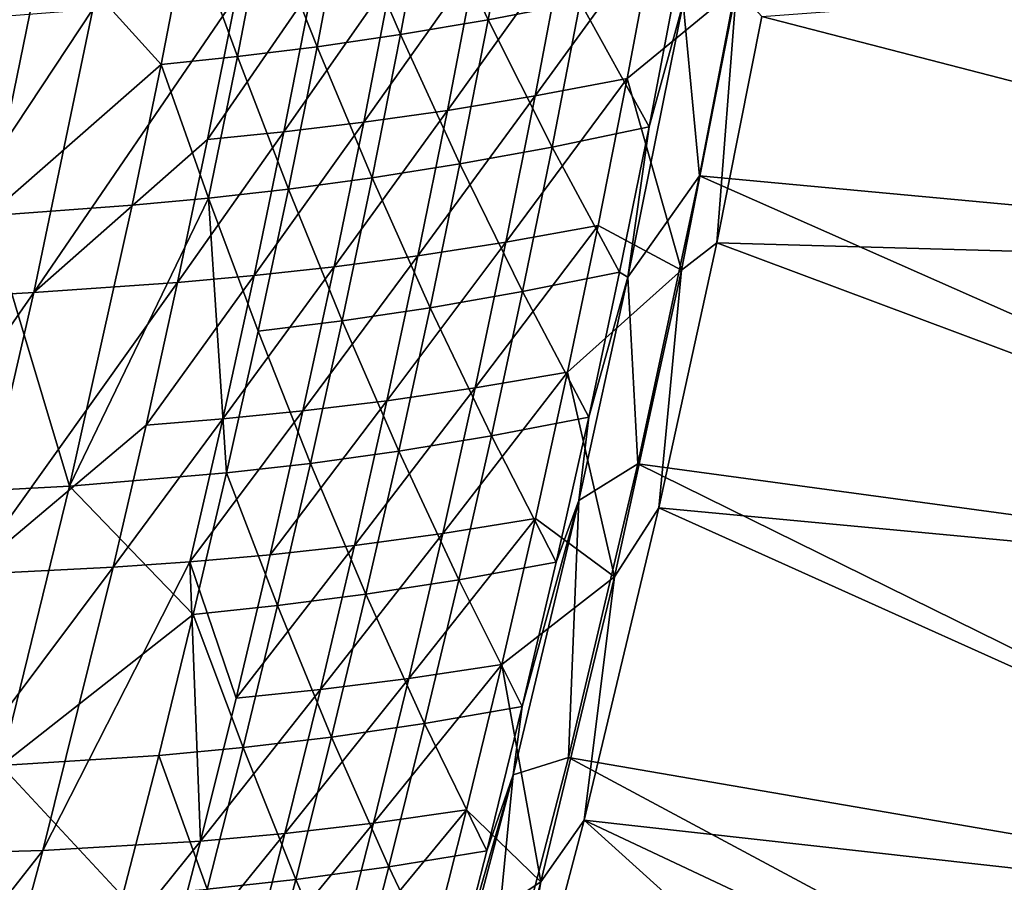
# Model space of a CAD drawing. Header units: metres. Extents: x 0 to 1400, y -1400 to 0.
# Tile 276 of 367: x 1278 to 1327, y -678 to -636. Entities that reach past the tile are written whole.
import ezdxf

# ---------------------------------------------------------------- set-up
doc = ezdxf.new("R2010")
doc.units = ezdxf.units.M

msp = doc.modelspace()

# ---------------------------------------------------------------- linework, layer by layer
at = {"layer": 'None'}
for points in [[(1311.986206, -643.51123, -29.544428), (1314.901489, -628.284851, -29.544502), (1311.175903, -634.998047, -30.960037)], [(1314.901489, -628.284851, -29.544502), (1311.986206, -643.51123, -29.544428), (1362.964233, -648.2547)], [(1314.901489, -628.284851, -29.544502), (1362.964233, -648.2547), (1365.928101, -631.833923)], [(1301.573608, -635.832825, -88.108795), (1302.894165, -628.717651, -88.106697), (1298.584839, -629.481323, -116.026657)], [(1306.109253, -634.959412, -60.209476), (1302.894165, -628.717651, -88.106697), (1301.573608, -635.832825, -88.108795)], [(1297.254028, -636.55658, -116.029518), (1298.584839, -629.481323, -116.026657), (1294.476196, -630.114075, -143.963852)], [(1301.573608, -635.832825, -88.108795), (1298.584839, -629.481323, -116.026657), (1297.254028, -636.55658, -116.029518)], [(1294.476196, -630.114075, -143.963852), (1290.552856, -630.635315, -171.918106), (1293.136108, -637.150024, -143.967316)], [(1294.476196, -630.114075, -143.963852), (1293.136108, -637.150024, -143.967316), (1297.254028, -636.55658, -116.029518)], [(1290.552856, -630.635315, -171.918106), (1286.799805, -631.064453, -199.886383), (1289.204224, -637.632874, -171.922058)], [(1290.552856, -630.635315, -171.918106), (1289.204224, -637.632874, -171.922058), (1293.136108, -637.150024, -143.967316)], [(1285.443237, -638.024719, -199.890701), (1286.799805, -631.064453, -199.886383), (1279.744141, -631.723572, -255.849762)], [(1286.799805, -631.064453, -199.886383), (1285.443237, -638.024719, -199.890701), (1289.204224, -637.632874, -171.922058)], [(1279.744141, -631.723572, -255.849762), (1273.187012, -632.246582, -311.832367), (1276.929321, -645.487915, -255.858932)], [(1276.929321, -645.487915, -255.858932), (1285.443237, -638.024719, -199.890701), (1279.744141, -631.723572, -255.849762)], [(1309.777222, -631.448425, -60.682461), (1308.421997, -638.716919, -60.683559), (1303.882935, -639.579468, -88.564827)], [(1309.777222, -631.448425, -60.682461), (1303.882935, -639.579468, -88.564827), (1305.24939, -632.352173, -88.562683)], [(1313.814819, -634.280334, -32.845055), (1308.421997, -638.716919, -60.683559), (1309.777222, -631.448425, -60.682461)], [(1366.715942, -631.816406, -3), (1363.752075, -648.25647, -3), (1315.054199, -635.656494, -32.12962)], [(1303.882935, -639.579468, -88.564827), (1299.560181, -640.292419, -116.468582), (1305.24939, -632.352173, -88.562683)], [(1305.24939, -632.352173, -88.562683), (1299.560181, -640.292419, -116.468582), (1300.93689, -633.105835, -116.465584)], [(1300.93689, -633.105835, -116.465584), (1295.438965, -640.875366, -144.390747), (1296.825073, -633.72876, -144.38707)], [(1299.560181, -640.292419, -116.468582), (1295.438965, -640.875366, -144.390747), (1300.93689, -633.105835, -116.465584)], [(1296.825073, -633.72876, -144.38707), (1291.504028, -641.347595, -172.330124), (1292.898926, -634.240051, -172.325912)], [(1296.825073, -633.72876, -144.38707), (1295.438965, -640.875366, -144.390747), (1291.504028, -641.347595, -172.330124)], [(1292.898926, -634.240051, -172.325912), (1291.504028, -641.347595, -172.330124), (1287.740234, -641.72876, -200.284134)], [(1292.898926, -634.240051, -172.325912), (1287.740234, -641.72876, -200.284134), (1289.143188, -634.659241, -200.279541)], [(1309.498535, -641.100525, -32.350086), (1310.872803, -633.91748, -32.349869), (1306.109253, -634.959412, -60.209476)], [(1313.814819, -634.280334, -32.845055), (1311.090088, -648.171143, -32.845058), (1308.421997, -638.716919, -60.683559)], [(1311.175903, -634.998047, -30.960037), (1310.872803, -633.91748, -32.349869), (1309.498535, -641.100525, -32.350086)], [(1313.814819, -634.280334, -32.845055), (1312.8302, -646.817078, -32.129559), (1311.090088, -648.171143, -32.845058)], [(1315.054199, -635.656494, -32.12962), (1312.8302, -646.817078, -32.129559), (1313.814819, -634.280334, -32.845055)], [(1279.172485, -649.275085, -256.22934), (1282.082031, -635.299438, -256.219574), (1289.143188, -634.659241, -200.279541)], [(1289.143188, -634.659241, -200.279541), (1287.740234, -641.72876, -200.284134), (1279.172485, -649.275085, -256.22934)], [(1304.723511, -642.101257, -60.210629), (1306.109253, -634.959412, -60.209476), (1301.573608, -635.832825, -88.108795)], [(1309.498535, -641.100525, -32.350086), (1306.109253, -634.959412, -60.209476), (1304.723511, -642.101257, -60.210629)], [(1308.456177, -648.510681, -30.959549), (1311.175903, -634.998047, -30.960037), (1309.498535, -641.100525, -32.350086)], [(1308.456177, -648.510681, -30.959549), (1311.986206, -643.51123, -29.544428), (1311.175903, -634.998047, -30.960037)], [(1272.585083, -649.650757, -312.192413), (1282.082031, -635.299438, -256.219574), (1279.172485, -649.275085, -256.22934)], [(1272.585083, -649.650757, -312.192413), (1275.519653, -635.805298, -312.182953), (1282.082031, -635.299438, -256.219574)], [(1363.752075, -648.25647, -3), (1312.8302, -646.817078, -32.129559), (1315.054199, -635.656494, -32.12962)], [(1300.177246, -642.933838, -88.110825), (1301.573608, -635.832825, -88.108795), (1297.254028, -636.55658, -116.029518)], [(1304.723511, -642.101257, -60.210629), (1301.573608, -635.832825, -88.108795), (1300.177246, -642.933838, -88.110825)], [(1293.136108, -637.150024, -143.967316), (1295.848022, -643.61731, -116.032288), (1297.254028, -636.55658, -116.029518)], [(1297.254028, -636.55658, -116.029518), (1295.848022, -643.61731, -116.032288), (1300.177246, -642.933838, -88.110825)], [(1293.136108, -637.150024, -143.967316), (1289.204224, -637.632874, -171.922058), (1291.721069, -644.171265, -143.970673)], [(1291.721069, -644.171265, -143.970673), (1295.848022, -643.61731, -116.032288), (1293.136108, -637.150024, -143.967316)], [(1289.204224, -637.632874, -171.922058), (1285.443237, -638.024719, -199.890701), (1287.781006, -644.615601, -171.925873)], [(1289.204224, -637.632874, -171.922058), (1287.781006, -644.615601, -171.925873), (1291.721069, -644.171265, -143.970673)], [(1284.012451, -644.969971, -199.894882), (1285.443237, -638.024719, -199.890701), (1276.929321, -645.487915, -255.858932)], [(1285.443237, -638.024719, -199.890701), (1284.012451, -644.969971, -199.894882), (1287.781006, -644.615601, -171.925873)], [(1308.421997, -638.716919, -60.683559), (1302.439941, -646.788208, -88.566902), (1303.882935, -639.579468, -88.564827)], [(1308.421997, -638.716919, -60.683559), (1306.989502, -645.967285, -60.684635), (1302.439941, -646.788208, -88.566902)], [(1311.090088, -648.171143, -32.845058), (1306.989502, -645.967285, -60.684635), (1308.421997, -638.716919, -60.683559)], [(1303.882935, -639.579468, -88.564827), (1302.439941, -646.788208, -88.566902), (1298.1073, -647.460205, -116.471489)], [(1298.1073, -647.460205, -116.471489), (1299.560181, -640.292419, -116.468582), (1303.882935, -639.579468, -88.564827)], [(1295.438965, -640.875366, -144.390747), (1299.560181, -640.292419, -116.468582), (1293.976929, -648.002869, -144.394318)], [(1299.560181, -640.292419, -116.468582), (1298.1073, -647.460205, -116.471489), (1293.976929, -648.002869, -144.394318)], [(1295.438965, -640.875366, -144.390747), (1290.033691, -648.435791, -172.334198), (1291.504028, -641.347595, -172.330124)], [(1295.438965, -640.875366, -144.390747), (1293.976929, -648.002869, -144.394318), (1290.033691, -648.435791, -172.334198)], [(1291.504028, -641.347595, -172.330124), (1286.262085, -648.77887, -200.288605), (1287.740234, -641.72876, -200.284134)], [(1291.504028, -641.347595, -172.330124), (1290.033691, -648.435791, -172.334198), (1286.262085, -648.77887, -200.288605)], [(1308.047852, -648.269653, -32.350319), (1309.498535, -641.100525, -32.350086), (1304.723511, -642.101257, -60.210629)], [(1308.456177, -648.510681, -30.959549), (1309.498535, -641.100525, -32.350086), (1308.047852, -648.269653, -32.350319)], [(1287.740234, -641.72876, -200.284134), (1286.262085, -648.77887, -200.288605), (1279.172485, -649.275085, -256.22934)], [(1303.262085, -649.228821, -60.211765), (1304.723511, -642.101257, -60.210629), (1300.177246, -642.933838, -88.110825)], [(1308.047852, -648.269653, -32.350319), (1304.723511, -642.101257, -60.210629), (1303.262085, -649.228821, -60.211765)], [(1295.848022, -643.61731, -116.032288), (1298.705933, -650.020203, -88.112793), (1300.177246, -642.933838, -88.110825)], [(1300.177246, -642.933838, -88.110825), (1298.705933, -650.020203, -88.112793), (1303.262085, -649.228821, -60.211765)], [(1294.367432, -650.663086, -116.03495), (1295.848022, -643.61731, -116.032288), (1291.721069, -644.171265, -143.970673)], [(1295.848022, -643.61731, -116.032288), (1294.367432, -650.663086, -116.03495), (1298.705933, -650.020203, -88.112793)], [(1308.945679, -657.710388, -29.544334), (1311.986206, -643.51123, -29.544428), (1308.456177, -648.510681, -30.959549)], [(1311.986206, -643.51123, -29.544428), (1308.945679, -657.710388, -29.544334), (1359.631348, -664.604553)], [(1311.986206, -643.51123, -29.544428), (1359.631348, -664.604553), (1362.964233, -648.2547)], [(1291.721069, -644.171265, -143.970673), (1287.781006, -644.615601, -171.925873), (1290.231934, -651.177307, -143.973907)], [(1290.231934, -651.177307, -143.973907), (1294.367432, -650.663086, -116.03495), (1291.721069, -644.171265, -143.970673)], [(1288.669556, -658.167542, -143.977005), (1287.781006, -644.615601, -171.925873), (1280.931152, -658.81311, -199.902756)], [(1287.781006, -644.615601, -171.925873), (1284.012451, -644.969971, -199.894882), (1280.931152, -658.81311, -199.902756)], [(1290.231934, -651.177307, -143.973907), (1287.781006, -644.615601, -171.925873), (1288.669556, -658.167542, -143.977005)], [(1280.931152, -658.81311, -199.902756), (1284.012451, -644.969971, -199.894882), (1276.929321, -645.487915, -255.858932)], [(1276.929321, -645.487915, -255.858932), (1273.822266, -659.188904, -255.867447), (1280.931152, -658.81311, -199.902756)], [(1306.989502, -645.967285, -60.684635), (1300.920898, -653.97821, -88.568916), (1302.439941, -646.788208, -88.566902)], [(1306.989502, -645.967285, -60.684635), (1305.480469, -653.199219, -60.685692), (1300.920898, -653.97821, -88.568916)], [(1306.989502, -645.967285, -60.684635), (1311.090088, -648.171143, -32.845058), (1305.480469, -653.199219, -60.685692)], [(1302.439941, -646.788208, -88.566902), (1296.578979, -654.608826, -116.474304), (1298.1073, -647.460205, -116.471489)], [(1302.439941, -646.788208, -88.566902), (1300.920898, -653.97821, -88.568916), (1296.578979, -654.608826, -116.474304)], [(1360.418579, -664.625549, -3), (1309.983398, -659.885132, -32.129471), (1312.8302, -646.817078, -32.129559)], [(1312.8302, -646.817078, -32.129559), (1309.983398, -659.885132, -32.129471), (1311.090088, -648.171143, -32.845058)], [(1363.752075, -648.25647, -3), (1360.418579, -664.625549, -3), (1312.8302, -646.817078, -32.129559)], [(1298.1073, -647.460205, -116.471489), (1296.578979, -654.608826, -116.474304), (1292.439941, -655.111023, -144.397781)], [(1293.976929, -648.002869, -144.394318), (1298.1073, -647.460205, -116.471489), (1292.439941, -655.111023, -144.397781)], [(1293.976929, -648.002869, -144.394318), (1292.439941, -655.111023, -144.397781), (1288.488525, -655.504456, -172.338165)], [(1293.976929, -648.002869, -144.394318), (1288.488525, -655.504456, -172.338165), (1290.033691, -648.435791, -172.334198)], [(1306.521606, -655.4245, -32.350571), (1308.047852, -648.269653, -32.350319), (1303.262085, -649.228821, -60.211765)], [(1311.090088, -648.171143, -32.845058), (1307.789307, -663.293152, -32.845097), (1305.480469, -653.199219, -60.685692)], [(1306.521606, -655.4245, -32.350571), (1308.456177, -648.510681, -30.959549), (1308.047852, -648.269653, -32.350319)], [(1311.090088, -648.171143, -32.845058), (1309.983398, -659.885132, -32.129471), (1307.789307, -663.293152, -32.845097)], [(1286.262085, -648.77887, -200.288605), (1275.966309, -663.170959, -256.238525), (1279.172485, -649.275085, -256.22934)], [(1286.262085, -648.77887, -200.288605), (1284.709351, -655.809265, -200.292923), (1275.966309, -663.170959, -256.238525)], [(1290.033691, -648.435791, -172.334198), (1284.709351, -655.809265, -200.292923), (1286.262085, -648.77887, -200.288605)], [(1290.033691, -648.435791, -172.334198), (1288.488525, -655.504456, -172.338165), (1284.709351, -655.809265, -200.292923)], [(1306.032227, -659.520203, -30.959152), (1308.456177, -648.510681, -30.959549), (1306.521606, -655.4245, -32.350571)], [(1306.032227, -659.520203, -30.959152), (1308.945679, -657.710388, -29.544334), (1308.456177, -648.510681, -30.959549)], [(1279.172485, -649.275085, -256.22934), (1275.966309, -663.170959, -256.238525), (1269.355103, -663.415649, -312.201294)], [(1269.355103, -663.415649, -312.201294), (1272.585083, -649.650757, -312.192413), (1279.172485, -649.275085, -256.22934)], [(1303.262085, -649.228821, -60.211765), (1298.705933, -650.020203, -88.112793), (1301.72583, -656.341553, -60.212887)], [(1306.521606, -655.4245, -32.350571), (1303.262085, -649.228821, -60.211765), (1301.72583, -656.341553, -60.212887)], [(1298.705933, -650.020203, -88.112793), (1294.367432, -650.663086, -116.03495), (1297.160278, -657.09137, -88.1147)], [(1301.72583, -656.341553, -60.212887), (1298.705933, -650.020203, -88.112793), (1297.160278, -657.09137, -88.1147)], [(1294.367432, -650.663086, -116.03495), (1290.231934, -651.177307, -143.973907), (1292.81311, -657.693359, -116.037521)], [(1297.160278, -657.09137, -88.1147), (1294.367432, -650.663086, -116.03495), (1292.81311, -657.693359, -116.037521)], [(1292.81311, -657.693359, -116.037521), (1290.231934, -651.177307, -143.973907), (1288.669556, -658.167542, -143.977005)], [(1305.480469, -653.199219, -60.685692), (1299.326538, -661.149048, -88.570862), (1300.920898, -653.97821, -88.568916)], [(1303.895386, -660.412415, -60.686726), (1299.326538, -661.149048, -88.570862), (1305.480469, -653.199219, -60.685692)], [(1305.480469, -653.199219, -60.685692), (1307.789307, -663.293152, -32.845097), (1303.895386, -660.412415, -60.686726)], [(1300.920898, -653.97821, -88.568916), (1294.97583, -661.738098, -116.477028), (1296.578979, -654.608826, -116.474304)], [(1300.920898, -653.97821, -88.568916), (1299.326538, -661.149048, -88.570862), (1294.97583, -661.738098, -116.477028)], [(1296.578979, -654.608826, -116.474304), (1290.828491, -662.199524, -144.401123), (1292.439941, -655.111023, -144.397781)], [(1296.578979, -654.608826, -116.474304), (1294.97583, -661.738098, -116.477028), (1290.828491, -662.199524, -144.401123)], [(1292.439941, -655.111023, -144.397781), (1290.828491, -662.199524, -144.401123), (1286.869385, -662.553284, -172.341995)], [(1292.439941, -655.111023, -144.397781), (1286.869385, -662.553284, -172.341995), (1288.488525, -655.504456, -172.338165)], [(1288.488525, -655.504456, -172.338165), (1286.869385, -662.553284, -172.341995), (1283.082886, -662.81958, -200.297104)], [(1288.488525, -655.504456, -172.338165), (1283.082886, -662.81958, -200.297104), (1284.709351, -655.809265, -200.292923)], [(1304.920654, -662.564453, -32.350838), (1306.521606, -655.4245, -32.350571), (1301.72583, -656.341553, -60.212887)], [(1304.920654, -662.564453, -32.350838), (1306.032227, -659.520203, -30.959152), (1306.521606, -655.4245, -32.350571)], [(1284.709351, -655.809265, -200.292923), (1283.082886, -662.81958, -200.297104), (1275.966309, -663.170959, -256.238525)], [(1301.72583, -656.341553, -60.212887), (1297.160278, -657.09137, -88.1147), (1300.115479, -663.438965, -60.213993)], [(1300.115479, -663.438965, -60.213993), (1304.920654, -662.564453, -32.350838), (1301.72583, -656.341553, -60.212887)], [(1295.54126, -664.14679, -88.116539), (1297.160278, -657.09137, -88.1147), (1292.81311, -657.693359, -116.037521)], [(1297.160278, -657.09137, -88.1147), (1295.54126, -664.14679, -88.116539), (1300.115479, -663.438965, -60.213993)], [(1292.81311, -657.693359, -116.037521), (1288.669556, -658.167542, -143.977005), (1291.185791, -664.707581, -116.039978)], [(1291.185791, -664.707581, -116.039978), (1295.54126, -664.14679, -88.116539), (1292.81311, -657.693359, -116.037521)], [(1308.945679, -657.710388, -29.544334), (1305.527222, -672.196655, -29.544212), (1355.937378, -680.876648)], [(1305.527222, -672.196655, -29.544212), (1308.945679, -657.710388, -29.544334), (1306.032227, -659.520203, -30.959152)], [(1308.945679, -657.710388, -29.544334), (1355.937378, -680.876648), (1359.631348, -664.604553)], [(1287.034668, -665.141479, -143.97998), (1288.669556, -658.167542, -143.977005), (1280.931152, -658.81311, -199.902756)], [(1288.669556, -658.167542, -143.977005), (1287.034668, -665.141479, -143.97998), (1291.185791, -664.707581, -116.039978)], [(1273.822266, -659.188904, -255.867447), (1277.5625, -672.589478, -199.909973), (1280.931152, -658.81311, -199.902756)], [(1277.5625, -672.589478, -199.909973), (1287.034668, -665.141479, -143.97998), (1280.931152, -658.81311, -199.902756)], [(1302.800293, -673.047791, -30.958681), (1306.032227, -659.520203, -30.959152), (1303.245483, -669.689087, -32.35112)], [(1302.800293, -673.047791, -30.958681), (1305.527222, -672.196655, -29.544212), (1306.032227, -659.520203, -30.959152)], [(1303.245483, -669.689087, -32.35112), (1306.032227, -659.520203, -30.959152), (1304.920654, -662.564453, -32.350838)], [(1356.723511, -680.916931, -3), (1306.296509, -675.28363, -32.129337), (1309.983398, -659.885132, -32.129471)], [(1309.983398, -659.885132, -32.129471), (1306.296509, -675.28363, -32.129337), (1307.789307, -663.293152, -32.845097)], [(1360.418579, -664.625549, -3), (1356.723511, -680.916931, -3), (1309.983398, -659.885132, -32.129471)], [(1303.895386, -660.412415, -60.686726), (1302.235107, -667.606689, -60.687733), (1297.657471, -668.300659, -88.572746)], [(1303.895386, -660.412415, -60.686726), (1297.657471, -668.300659, -88.572746), (1299.326538, -661.149048, -88.570862)], [(1307.789307, -663.293152, -32.845097), (1302.235107, -667.606689, -60.687733), (1303.895386, -660.412415, -60.686726)], [(1299.326538, -661.149048, -88.570862), (1293.298462, -668.847656, -116.479645), (1294.97583, -661.738098, -116.477028)], [(1297.657471, -668.300659, -88.572746), (1293.298462, -668.847656, -116.479645), (1299.326538, -661.149048, -88.570862)], [(1294.97583, -661.738098, -116.477028), (1289.143311, -669.268066, -144.404343), (1290.828491, -662.199524, -144.401123)], [(1294.97583, -661.738098, -116.477028), (1293.298462, -668.847656, -116.479645), (1289.143311, -669.268066, -144.404343)], [(1290.828491, -662.199524, -144.401123), (1289.143311, -669.268066, -144.404343), (1286.869385, -662.553284, -172.341995)], [(1275.966309, -663.170959, -256.238525), (1283.082886, -662.81958, -200.297104), (1272.469604, -676.984558, -256.24707)], [(1283.082886, -662.81958, -200.297104), (1279.61145, -676.779053, -200.305008), (1272.469604, -676.984558, -256.24707)], [(1286.869385, -662.553284, -172.341995), (1279.61145, -676.779053, -200.305008), (1283.082886, -662.81958, -200.297104)], [(1287.385132, -676.316467, -144.407455), (1279.61145, -676.779053, -200.305008), (1286.869385, -662.553284, -172.341995)], [(1286.869385, -662.553284, -172.341995), (1289.143311, -669.268066, -144.404343), (1287.385132, -676.316467, -144.407455)], [(1300.115479, -663.438965, -60.213993), (1303.245483, -669.689087, -32.35112), (1304.920654, -662.564453, -32.350838)], [(1307.789307, -663.293152, -32.845097), (1304.162964, -678.328735, -32.845123), (1302.235107, -667.606689, -60.687733)], [(1307.789307, -663.293152, -32.845097), (1306.296509, -675.28363, -32.129337), (1304.162964, -678.328735, -32.845123)], [(1295.54126, -664.14679, -88.116539), (1298.431885, -670.520569, -60.21508), (1300.115479, -663.438965, -60.213993)], [(1298.431885, -670.520569, -60.21508), (1303.245483, -669.689087, -32.35112), (1300.115479, -663.438965, -60.213993)], [(1291.185791, -664.707581, -116.039978), (1293.849487, -671.186035, -88.118309), (1295.54126, -664.14679, -88.116539)], [(1293.849487, -671.186035, -88.118309), (1298.431885, -670.520569, -60.21508), (1295.54126, -664.14679, -88.116539)], [(1287.034668, -665.141479, -143.97998), (1289.48645, -671.705261, -116.042336), (1291.185791, -664.707581, -116.039978)], [(1289.48645, -671.705261, -116.042336), (1293.849487, -671.186035, -88.118309), (1291.185791, -664.707581, -116.039978)], [(1277.5625, -672.589478, -199.909973), (1285.328003, -672.098633, -143.982834), (1287.034668, -665.141479, -143.97998)], [(1285.328003, -672.098633, -143.982834), (1289.48645, -671.705261, -116.042336), (1287.034668, -665.141479, -143.97998)], [(1297.657471, -668.300659, -88.572746), (1302.235107, -667.606689, -60.687733), (1295.914307, -675.432617, -88.574554)], [(1295.914307, -675.432617, -88.574554), (1302.235107, -667.606689, -60.687733), (1300.5, -674.781799, -60.688713)], [(1302.235107, -667.606689, -60.687733), (1304.162964, -678.328735, -32.845123), (1300.5, -674.781799, -60.688713)], [(1293.298462, -668.847656, -116.479645), (1297.657471, -668.300659, -88.572746), (1291.547607, -675.937378, -116.482162)], [(1291.547607, -675.937378, -116.482162), (1297.657471, -668.300659, -88.572746), (1295.914307, -675.432617, -88.574554)], [(1289.143311, -669.268066, -144.404343), (1293.298462, -668.847656, -116.479645), (1287.385132, -676.316467, -144.407455)], [(1287.385132, -676.316467, -144.407455), (1293.298462, -668.847656, -116.479645), (1291.547607, -675.937378, -116.482162)], [(1303.245483, -669.689087, -32.35112), (1298.431885, -670.520569, -60.21508), (1301.49707, -676.797852, -32.351418)], [(1301.49707, -676.797852, -32.351418), (1302.800293, -673.047791, -30.958681), (1303.245483, -669.689087, -32.35112)], [(1296.675659, -677.585876, -60.216148), (1298.431885, -670.520569, -60.21508), (1293.849487, -671.186035, -88.118309)], [(1301.49707, -676.797852, -32.351418), (1298.431885, -670.520569, -60.21508), (1296.675659, -677.585876, -60.216148)], [(1292.085815, -678.208557, -88.120003), (1293.849487, -671.186035, -88.118309), (1289.48645, -671.705261, -116.042336)], [(1296.675659, -677.585876, -60.216148), (1293.849487, -671.186035, -88.118309), (1292.085815, -678.208557, -88.120003)], [(1283.550415, -679.038391, -143.985535), (1285.328003, -672.098633, -143.982834), (1277.5625, -672.589478, -199.909973)], [(1285.328003, -672.098633, -143.982834), (1283.550415, -679.038391, -143.985535), (1287.715698, -678.685913, -116.044579)], [(1287.715698, -678.685913, -116.044579), (1289.48645, -671.705261, -116.042336), (1285.328003, -672.098633, -143.982834)], [(1292.085815, -678.208557, -88.120003), (1289.48645, -671.705261, -116.042336), (1287.715698, -678.685913, -116.044579)], [(1273.913208, -686.294495, -199.916489), (1283.550415, -679.038391, -143.985535), (1277.5625, -672.589478, -199.909973)], [(1305.527222, -672.196655, -29.544212), (1301.295776, -688.521545, -29.544041), (1351.890381, -697.064575)], [(1301.295776, -688.521545, -29.544041), (1305.527222, -672.196655, -29.544212), (1302.800293, -673.047791, -30.958681)], [(1305.527222, -672.196655, -29.544212), (1351.890381, -697.064575), (1355.937378, -680.876648)], [(1297.552734, -692.914246, -30.958065), (1302.800293, -673.047791, -30.958681), (1299.676025, -683.890259, -32.35173)], [(1297.552734, -692.914246, -30.958065), (1301.295776, -688.521545, -29.544041), (1302.800293, -673.047791, -30.958681)], [(1302.800293, -673.047791, -30.958681), (1301.49707, -676.797852, -32.351418), (1299.676025, -683.890259, -32.35173)], [(1300.5, -674.781799, -60.688713), (1298.690918, -681.937439, -60.689663), (1294.097778, -682.544678, -88.576294)], [(1295.914307, -675.432617, -88.574554), (1300.5, -674.781799, -60.688713), (1294.097778, -682.544678, -88.576294)], [(1300.5, -674.781799, -60.688713), (1304.162964, -678.328735, -32.845123), (1298.690918, -681.937439, -60.689663)], [(1289.723999, -683.006836, -116.484573), (1291.547607, -675.937378, -116.482162), (1295.914307, -675.432617, -88.574554)], [(1295.914307, -675.432617, -88.574554), (1294.097778, -682.544678, -88.576294), (1289.723999, -683.006836, -116.484573)], [(1306.296509, -675.28363, -32.129337), (1348.280151, -713.240723, -3), (1301.86499, -692.09436, -32.129154)], [(1306.296509, -675.28363, -32.129337), (1301.86499, -692.09436, -32.129154), (1304.162964, -678.328735, -32.845123)], [(1356.723511, -680.916931, -3), (1352.674805, -697.124023, -3), (1306.296509, -675.28363, -32.129337)], [(1352.674805, -697.124023, -3), (1348.280151, -713.240723, -3), (1306.296509, -675.28363, -32.129337)], [(1285.554565, -683.34436, -144.410431), (1291.547607, -675.937378, -116.482162), (1289.723999, -683.006836, -116.484573)], [(1287.385132, -676.316467, -144.407455), (1291.547607, -675.937378, -116.482162), (1285.554565, -683.34436, -144.410431)], [(1285.554565, -683.34436, -144.410431), (1275.853516, -690.654907, -200.312286), (1287.385132, -676.316467, -144.407455)], [(1275.853516, -690.654907, -200.312286), (1279.61145, -676.779053, -200.305008), (1287.385132, -676.316467, -144.407455)], [(1272.469604, -676.984558, -256.24707), (1279.61145, -676.779053, -200.305008), (1268.688843, -690.713318, -256.254913)], [(1279.61145, -676.779053, -200.305008), (1275.853516, -690.654907, -200.312286), (1268.688843, -690.713318, -256.254913)], [(1299.676025, -683.890259, -32.35173), (1301.49707, -676.797852, -32.351418), (1296.675659, -677.585876, -60.216148)], [(1294.847534, -684.634338, -60.217194), (1296.675659, -677.585876, -60.216148), (1292.085815, -678.208557, -88.120003)], [(1299.676025, -683.890259, -32.35173), (1296.675659, -677.585876, -60.216148), (1294.847534, -684.634338, -60.217194)], [(1290.250977, -685.213806, -88.12162), (1292.085815, -678.208557, -88.120003), (1287.715698, -678.685913, -116.044579)], [(1294.847534, -684.634338, -60.217194), (1292.085815, -678.208557, -88.120003), (1290.250977, -685.213806, -88.12162)], [(1304.162964, -678.328735, -32.845123), (1300.219604, -693.271423, -32.845055), (1298.690918, -681.937439, -60.689663)], [(1304.162964, -678.328735, -32.845123), (1301.86499, -692.09436, -32.129154), (1300.219604, -693.271423, -32.845055)]]:
    msp.add_3dface(points, dxfattribs=at)
at = {"layer": 'None0'}
for points in [[(1170.478882, -785.378174, -521.977783), (1294.119019, -124.129761, -521.977783), (1274.459961, -120.453018, -521.977783)], [(1294.119019, -124.129761, -541.977783), (1170.478882, -785.378174, -541.977783), (1274.459961, -120.453018, -541.977783)], [(1170.478882, -785.378174, -521.977783), (1170.478882, -785.378174, -541.977783), (1294.119019, -124.129761, -521.977783)], [(1170.478882, -785.378174, -541.977783), (1294.119019, -124.129761, -541.977783), (1294.119019, -124.129761, -521.977783)]]:
    msp.add_3dface(points, dxfattribs=at)

doc.saveas('drawing.dxf')
